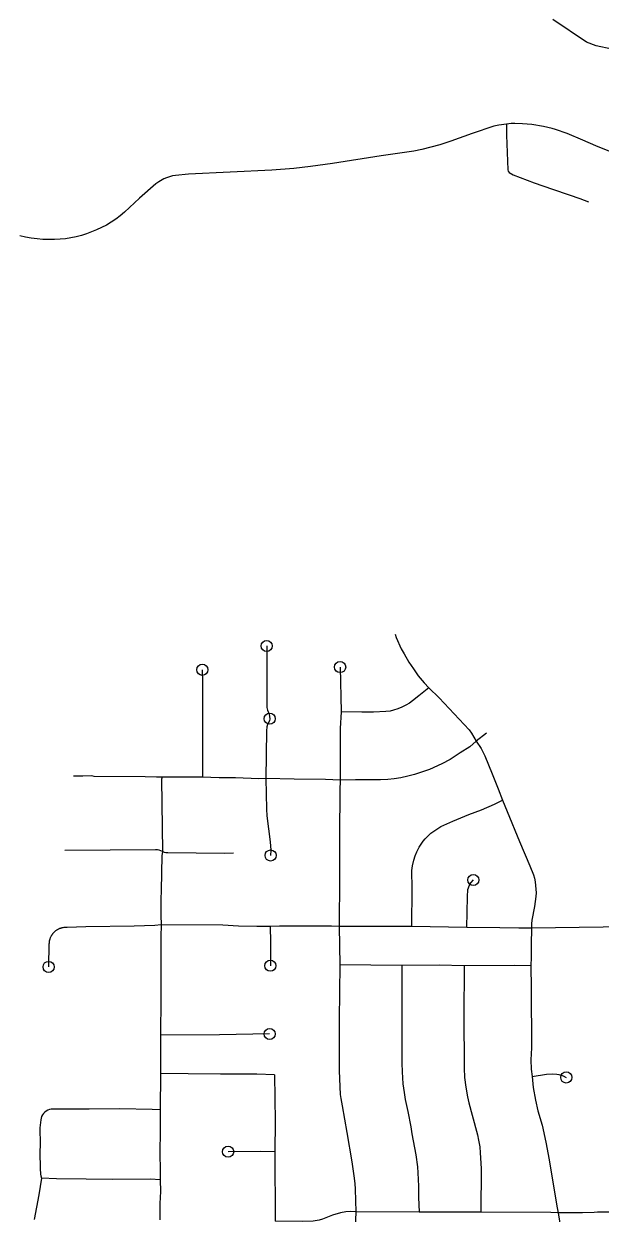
# Model space of a CAD drawing. Extents: x -19 to 366, y -4 to 359.
# Drawn here: x 149.771 to 150.259, y 189.945 to 190.955 of the extents above; entities that cross this region are included whole.
import ezdxf

# ---------------------------------------------------------------- set-up
doc = ezdxf.new("R2010")
doc.units = 0
for name, color, linetype in [('Level 33', 7, 'Continuous'), ('Level 35', 7, 'Continuous'), ('Level 60', 7, 'Continuous')]:
    doc.layers.add(name, color=color, linetype=linetype)

msp = doc.modelspace()

# ---------------------------------------------------------------- linework, layer by layer
at = {"layer": 'Level 33'}
for points in [[(150.1799, 190.8697), (150.1734, 190.8687), (150.1693, 190.8678), (150.1509, 190.8617), (150.1327, 190.8551), (150.1235, 190.8521)], [(150.2957, 190.8402), (150.2936, 190.84), (150.2909, 190.84), (150.2882, 190.8402), (150.2856, 190.8406), (150.2747, 190.8436), (150.2733, 190.844), (150.2558, 190.8513), (150.2448, 190.8561), (150.2314, 190.8616), (150.2215, 190.865), (150.2187, 190.8658), (150.2115, 190.8675), (150.2014, 190.8693), (150.1935, 190.87), (150.1871, 190.8702), (150.1839, 190.8701), (150.1799, 190.8697)], [(150.1799, 190.8697), (150.1799, 190.8603), (150.1811, 190.8308), (150.1814, 190.8296), (150.1823, 190.8285), (150.1858, 190.8265), (150.2036, 190.8199), (150.2189, 190.8145), (150.2332, 190.8097), (150.2421, 190.8064), (150.2497, 190.8038)], [(150.1235, 190.8521), (150.1081, 190.848), (150.1013, 190.8466), (150.0738, 190.8426), (150.0325, 190.8361), (150.0137, 190.8336), (149.9995, 190.8321), (149.9811, 190.8305), (149.9104, 190.8271), (149.8993, 190.8261), (149.8967, 190.8256), (149.8942, 190.8249), (149.8917, 190.8241), (149.8893, 190.8231), (149.8851, 190.8207), (149.8826, 190.819), (149.8687, 190.8067), (149.8559, 190.7949), (149.8523, 190.7919), (149.8486, 190.789), (149.8447, 190.7864), (149.8406, 190.784), (149.8364, 190.7818), (149.8323, 190.7798), (149.828, 190.7781), (149.8237, 190.7765), (149.8194, 190.7751), (149.8149, 190.774), (149.8104, 190.773), (149.8059, 190.7723), (149.8013, 190.7719), (149.7967, 190.7716), (149.7917, 190.7716), (149.7868, 190.7718), (149.7819, 190.7722), (149.7769, 190.7728), (149.7721, 190.7737), (149.7673, 190.7748)], [(150.0855, 190.4366), (150.0865, 190.4339), (150.0908, 190.4244), (150.0931, 190.4199), (150.0972, 190.413), (150.101, 190.4072), (150.1051, 190.4015), (150.1102, 190.3953), (150.114, 190.3912)], [(149.9766, 190.4267), (149.9767, 190.4167), (149.9766, 190.3804), (149.9768, 190.3758), (149.9768, 190.3746), (149.9774, 190.3721), (149.9787, 190.3689), (149.9792, 190.365), (149.9789, 190.3632), (149.9774, 190.3601), (149.9767, 190.3582), (149.9763, 190.3548), (149.9759, 190.3142)], [(149.922, 190.4065), (149.9221, 190.3959), (149.9221, 190.3742), (149.9221, 190.3153)], [(150.0389, 190.4088), (150.0397, 190.3708)], [(150.114, 190.3912), (150.1056, 190.3843), (150.1004, 190.3801), (150.0977, 190.3783), (150.0947, 190.3765), (150.0912, 190.3747), (150.0878, 190.3733), (150.0843, 190.3722), (150.0814, 190.3715), (150.0778, 190.371), (150.0673, 190.3704), (150.0573, 190.3704), (150.0397, 190.3708)], [(150.114, 190.3912), (150.123, 190.3826), (150.1484, 190.3554), (150.1504, 190.3527), (150.1544, 190.346)], [(150.0397, 190.3708), (150.0389, 190.3568), (150.0388, 190.3434), (150.0389, 190.3129)], [(150.1544, 190.346), (150.1489, 190.3412), (150.1407, 190.3361), (150.1349, 190.3321), (150.1322, 190.3304), (150.1252, 190.3266), (150.1148, 190.322), (150.1087, 190.3198), (150.102, 190.3176), (150.0963, 190.3161), (150.0903, 190.3148), (150.0848, 190.3139), (150.0794, 190.3134), (150.0731, 190.3131), (150.0518, 190.3131), (150.0389, 190.3129)], [(150.1631, 190.3527), (150.1544, 190.346)], [(150.1544, 190.346), (150.1584, 190.3397), (150.1615, 190.3336), (150.1679, 190.3183), (150.173, 190.3056), (150.1767, 190.2958)], [(149.888, 190.3153), (149.8831, 190.3153), (149.8735, 190.3157), (149.8302, 190.316), (149.8284, 190.3165), (149.8207, 190.3163), (149.8136, 190.3162), (149.8127, 190.3162)], [(149.888, 190.3153), (149.8873, 190.3138), (149.8881, 190.2524)], [(149.9221, 190.3153), (149.888, 190.3153)], [(149.9759, 190.3142), (149.9698, 190.314), (149.9502, 190.3147), (149.9364, 190.3148), (149.9221, 190.3153)], [(149.9759, 190.3142), (149.9763, 190.2882), (149.9767, 190.2826), (149.9796, 190.2605), (149.98, 190.2535), (149.9799, 190.2489)], [(150.0389, 190.3129), (150.0265, 190.3134), (149.9999, 190.3137), (149.9759, 190.3142)], [(150.0389, 190.3129), (150.0386, 190.3041), (150.0384, 190.2658), (150.0385, 190.2529), (150.0385, 190.23), (150.0382, 190.1887)], [(150.0996, 190.1886), (150.0999, 190.2209), (150.0998, 190.2362), (150.1003, 190.2402), (150.1015, 190.245), (150.1026, 190.2487), (150.1039, 190.2519), (150.1059, 190.2559), (150.1092, 190.261), (150.111, 190.2631), (150.1157, 190.2677), (150.1243, 190.2734), (150.1344, 190.2779), (150.1481, 190.2836), (150.1588, 190.2876), (150.1699, 190.2925), (150.1767, 190.2958)], [(150.1767, 190.2958), (150.1807, 190.2863), (150.1911, 190.2608), (150.1997, 190.2401), (150.2028, 190.2325), (150.2037, 190.2296), (150.2043, 190.2265), (150.2047, 190.2235), (150.205, 190.2204), (150.2051, 190.2173), (150.2049, 190.2142), (150.2037, 190.2057), (150.2015, 190.1939), (150.2011, 190.1909), (150.2011, 190.1871)], [(149.8881, 190.2524), (149.8854, 190.2534), (149.8839, 190.2537), (149.8823, 190.2538), (149.8054, 190.2532)], [(149.8881, 190.2524), (149.8878, 190.2487), (149.8872, 190.2195), (149.8867, 190.2115), (149.8867, 190.1981), (149.887, 190.19)], [(149.9485, 190.2509), (149.9409, 190.2506), (149.8928, 190.2512), (149.8911, 190.2511), (149.8899, 190.2515), (149.8881, 190.2524)], [(150.1463, 190.1878), (150.147, 190.2138), (150.1473, 190.2199), (150.1477, 190.2215), (150.1489, 190.2245), (150.15, 190.226), (150.1519, 190.2281)], [(149.7955, 190.183), (149.7953, 190.1828), (149.795, 190.1824), (149.7949, 190.1822), (149.7944, 190.1816), (149.7943, 190.1814), (149.7939, 190.1808), (149.7938, 190.1805), (149.7934, 190.1799), (149.7933, 190.1797), (149.793, 190.179), (149.7929, 190.1788), (149.7927, 190.1781), (149.7926, 190.1778), (149.7924, 190.1771), (149.7923, 190.1769), (149.7922, 190.1761), (149.7921, 190.1759), (149.792, 190.1752), (149.792, 190.1749), (149.792, 190.1742), (149.7919, 190.1738), (149.7916, 190.1543)], [(149.887, 190.19), (149.8818, 190.1896), (149.8641, 190.1889), (149.8233, 190.1884), (149.8073, 190.1878), (149.806, 190.1877), (149.8058, 190.1877), (149.8055, 190.1877), (149.8048, 190.1877), (149.8045, 190.1877), (149.8038, 190.1876), (149.8036, 190.1875), (149.8028, 190.1874), (149.8026, 190.1873), (149.8019, 190.1871), (149.8016, 190.187), (149.801, 190.1868), (149.8007, 190.1867), (149.8, 190.1864), (149.7998, 190.1863), (149.7992, 190.1859), (149.7989, 190.1858), (149.7983, 190.1854), (149.7981, 190.1853), (149.7975, 190.1848), (149.7973, 190.1847), (149.7967, 190.1842), (149.7966, 190.184), (149.796, 190.1835), (149.7958, 190.1833), (149.7955, 190.183)], [(149.887, 190.19), (149.8868, 190.1798), (149.8869, 190.153), (149.8868, 190.1414), (149.8867, 190.1276), (149.8866, 190.0964)], [(149.9796, 190.1886), (149.9683, 190.1886), (149.9527, 190.189), (149.9393, 190.1898), (149.887, 190.19)], [(150.0382, 190.1887), (150.0316, 190.189), (150.0196, 190.189), (149.9874, 190.1888), (149.9796, 190.1886)], [(149.9796, 190.1886), (149.9797, 190.1753), (149.9797, 190.1553)], [(150.0382, 190.1887), (150.0387, 190.1561)], [(150.0996, 190.1886), (150.0382, 190.1887)], [(150.1463, 190.1878), (150.0996, 190.1886)], [(150.2011, 190.1871), (150.1905, 190.1871), (150.1743, 190.1876), (150.1463, 190.1878)], [(150.2011, 190.1871), (150.2008, 190.1734), (150.201, 190.1625), (150.2006, 190.1553)], [(150.3036, 190.188), (150.3003, 190.1885), (150.2966, 190.1886), (150.2792, 190.1888), (150.262, 190.188), (150.2011, 190.1871)], [(150.0387, 190.1561), (150.038, 190.1096), (150.038, 190.0737), (150.0381, 190.066), (150.0389, 190.0461), (150.0394, 190.0426), (150.0406, 190.0364), (150.0445, 190.0138), (150.0488, 189.9888), (150.0506, 189.9769), (150.0513, 189.9706), (150.0516, 189.9656), (150.0521, 189.9464)], [(150.0912, 190.1555), (150.0387, 190.1561)], [(150.0912, 190.1555), (150.0911, 190.0726), (150.0915, 190.0652), (150.0922, 190.055), (150.0932, 190.0476), (150.0942, 190.0418), (150.0964, 190.0317), (150.0988, 190.0186), (150.0998, 190.0127), (150.103, 189.9947), (150.1045, 189.9846), (150.1049, 189.9796), (150.1055, 189.9683), (150.1054, 189.9588), (150.1058, 189.9462)], [(150.1441, 190.1553), (150.1228, 190.1557), (150.0912, 190.1555)], [(150.1441, 190.1553), (150.1438, 190.1116), (150.144, 190.0706), (150.1441, 190.0685), (150.1445, 190.0606), (150.1454, 190.0523), (150.1468, 190.0441), (150.1481, 190.0389), (150.1547, 190.0149), (150.1554, 190.0118), (150.1564, 190.0072), (150.1573, 190.0015), (150.1578, 189.9964), (150.1586, 189.9831), (150.1583, 189.9462)], [(150.2006, 190.1553), (150.1871, 190.1554), (150.1441, 190.1553)], [(150.2006, 190.1553), (150.2009, 190.1364), (150.2011, 190.0855), (150.2007, 190.0754), (150.201, 190.0676), (150.2018, 190.0612)], [(149.8866, 190.0964), (149.8865, 190.0638)], [(149.9791, 190.0974), (149.9366, 190.0966), (149.8866, 190.0964)], [(149.8865, 190.0638), (149.8863, 190.033)], [(149.9832, 190.0626), (149.9682, 190.0633), (149.9373, 190.0632), (149.91, 190.0637), (149.8865, 190.0638)], [(149.9832, 190.0626), (149.9839, 190.023), (149.9836, 189.9973)], [(150.2018, 190.0612), (150.2139, 190.0633), (150.219, 190.0636), (150.2227, 190.0633), (150.2244, 190.063), (150.2281, 190.0618), (150.2307, 190.0605)], [(150.2018, 190.0612), (150.2026, 190.0521), (150.2045, 190.0411), (150.2067, 190.0322), (150.2102, 190.02), (150.2135, 190.0055), (150.2163, 189.9906), (150.2227, 189.9513), (150.2239, 189.9456)], [(149.8863, 190.033), (149.8794, 190.0334), (149.8519, 190.0339), (149.8259, 190.0336), (149.7954, 190.0337), (149.7939, 190.0336), (149.7924, 190.0332), (149.7909, 190.0327), (149.7896, 190.032), (149.7884, 190.031), (149.7873, 190.03), (149.7864, 190.0287), (149.7857, 190.0274), (149.7852, 190.026), (149.7849, 190.0245), (149.7843, 190.0178), (149.7844, 190.0036), (149.7841, 189.997), (149.7845, 189.9833), (149.7848, 189.9785), (149.7851, 189.9769), (149.7856, 189.975)], [(149.8863, 190.033), (149.8863, 190.0134), (149.886, 189.9983), (149.8863, 189.9796), (149.8862, 189.9736)], [(149.9836, 189.9973), (149.9712, 189.9976), (149.9439, 189.9975)], [(149.9836, 189.9973), (149.9837, 189.9384)], [(149.7856, 189.975), (149.7834, 189.9608), (149.7794, 189.94)], [(149.8862, 189.9736), (149.878, 189.9742), (149.8457, 189.974), (149.8235, 189.9742), (149.7982, 189.9745), (149.7856, 189.975)], [(149.8862, 189.9736), (149.8864, 189.9637), (149.886, 189.9535), (149.8859, 189.9396)], [(150.31, 189.957), (150.3035, 189.9529), (150.2953, 189.9481), (150.2888, 189.9466), (150.2857, 189.9464), (150.2811, 189.9463), (150.2738, 189.9461), (150.266, 189.9461), (150.2573, 189.9461), (150.2543, 189.9459), (150.2445, 189.9456), (150.2323, 189.9457), (150.2239, 189.9456)], [(150.0521, 189.9464), (150.0477, 189.9466), (150.0438, 189.9464), (150.0393, 189.9456), (150.0323, 189.9436), (150.0238, 189.9401), (150.0211, 189.9393), (150.0159, 189.9385), (150.0069, 189.9382), (149.9837, 189.9384)], [(150.0521, 189.9464), (150.0517, 189.9321), (150.0514, 189.9292), (150.0494, 189.9203), (150.0479, 189.9152), (150.0449, 189.9074), (150.0412, 189.8993), (150.0396, 189.8938)], [(150.1058, 189.9462), (150.0521, 189.9464)], [(150.1583, 189.9462), (150.1058, 189.9462)], [(150.2239, 189.9456), (150.2176, 189.9458), (150.1583, 189.9462)], [(150.2239, 189.9456), (150.2257, 189.9333), (150.2305, 189.9072), (150.2312, 189.9012), (150.2314, 189.8927)]]:
    msp.add_lwpolyline(points, dxfattribs=at)
for centre in [(149.9766, 190.4267), (150.0389, 190.4088), (149.922, 190.4065), (149.9792, 190.365), (149.9799, 190.2489), (150.1519, 190.2281), (149.7916, 190.1543), (149.9797, 190.1553), (149.9791, 190.0974), (150.2307, 190.0605), (149.9439, 189.9975)]:
    msp.add_circle(centre, 0.00473, dxfattribs=at)
at = {"layer": 'Level 35'}
msp.add_lwpolyline([(150.2693, 190.9333), (150.2562, 190.9362), (150.248, 190.9391), (150.2192, 190.9583)], dxfattribs=at)
at = {"layer": 'Level 60'}
for points in [[(154.1159, 1.8709), (153.9063, 10.4874), (153.696, 19.1041), (153.485, 27.7209), (153.2733, 36.3378), (153.0608, 44.9549), (152.8476, 53.5721), (152.6337, 62.1894), (152.419, 70.8069), (152.2036, 79.4245), (151.9875, 88.0422), (151.7707, 96.6601), (151.5531, 105.2782), (151.3348, 113.8963), (151.1158, 122.5147), (150.8961, 131.1331), (150.6757, 139.7517), (150.4545, 148.3704), (150.2326, 156.9893), (150.0101, 165.6083), (149.7867, 174.2275), (149.5627, 182.8468), (149.338, 191.4662), (149.1125, 200.0858), (148.8864, 208.7055), (148.6595, 217.3254), (148.4319, 225.9454), (148.2037, 234.5655), (147.9747, 243.1858), (147.745, 251.8063), (147.5146, 260.4269), (147.2835, 269.0476), (147.0517, 277.6685), (146.8191, 286.2895), (146.5859, 294.9106), (146.352, 303.5319), (146.1174, 312.1534), (145.8821, 320.775), (145.6461, 329.3967), (145.4094, 338.0186), (145.172, 346.6406)], [(0, 189.5162), (7.1121, 189.5206), (14.2243, 189.5339), (21.3364, 189.556), (28.4484, 189.5869), (35.5605, 189.6267), (42.6725, 189.6754), (49.7844, 189.7329), (56.8962, 189.7992), (64.0079, 189.8744), (71.1196, 189.9584), (78.2311, 190.0512), (85.3425, 190.1529), (92.4538, 190.2635), (99.5649, 190.3829), (106.6759, 190.5111), (113.7867, 190.6482), (120.8974, 190.7941), (128.0078, 190.9489), (135.1181, 191.1125), (142.2282, 191.2849), (149.338, 191.4662), (156.4476, 191.6563), (163.5569, 191.8553), (170.666, 192.0631), (177.7749, 192.2798), (184.8835, 192.5053), (191.9917, 192.7396), (199.0997, 192.9828), (206.2074, 193.2348), (213.3147, 193.4956), (220.4218, 193.7653), (227.5285, 194.0438), (234.6348, 194.3312), (241.7408, 194.6274), (248.8464, 194.9324), (255.9516, 195.2463), (263.0564, 195.569), (270.1608, 195.9005), (277.2648, 196.2409), (284.3683, 196.5901), (291.4715, 196.9481), (298.5741, 197.315), (305.6763, 197.6907), (312.7781, 198.0753), (319.8793, 198.4686), (326.9801, 198.8708), (334.0804, 199.2818), (341.1801, 199.7017)], [(0, 180.8999), (7.1228, 180.9044), (14.2457, 180.9176), (21.3685, 180.9397), (28.4912, 180.9706), (35.614, 181.0103), (42.7366, 181.0589), (49.8592, 181.1163), (56.9818, 181.1825), (64.1042, 181.2575), (71.2266, 181.3414), (78.3488, 181.4341), (85.4709, 181.5357), (92.5929, 181.646), (99.7147, 181.7652), (106.8364, 181.8933), (113.9579, 182.0301), (121.0793, 182.1758), (128.2005, 182.3303), (135.3214, 182.4936), (142.4422, 182.6658), (149.5627, 182.8468), (156.683, 183.0366), (163.8031, 183.2352), (170.9229, 183.4427), (178.0425, 183.659), (185.1617, 183.8841), (192.2807, 184.1181), (199.3994, 184.3608), (206.5178, 184.6124), (213.6359, 184.8728), (220.7537, 185.1421), (227.8711, 185.4201), (234.9881, 185.707), (242.1048, 186.0027), (249.2212, 186.3073), (256.3371, 186.6206), (263.4526, 186.9428), (270.5678, 187.2738), (277.6825, 187.6136), (284.7968, 187.9622), (291.9107, 188.3197), (299.0241, 188.6859), (306.1371, 189.061), (313.2495, 189.4449), (320.3615, 189.8377), (327.4731, 190.2392), (334.5841, 190.6495), (341.6946, 191.0687)]]:
    msp.add_spline(points, degree=3, dxfattribs=at)

doc.saveas('drawing.dxf')
